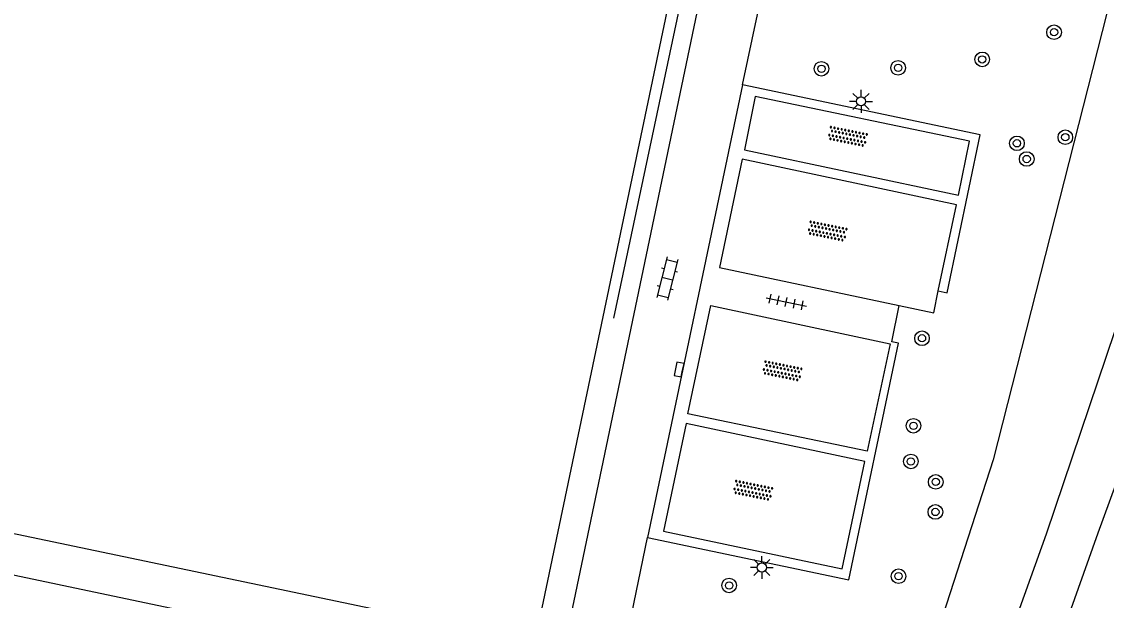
# Model space of a CAD drawing. Extents: x 128999 to 131010, y 395498 to 399007.
# Drawn here: x 129910.1 to 129969.4, y 397214.9 to 397246.5 of the extents above; entities that cross this region are included whole.
import ezdxf

# ---------------------------------------------------------------- set-up
doc = ezdxf.new("R2010")
doc.units = 0
for name, color, linetype in [('gg-afsc-hekwerk', 7, 'Continuous'), ('gg-knt-onverhard', 7, 'Continuous'), ('gg-knt-trap', 7, 'Continuous'), ('gg-knt-verharding', 7, 'Continuous'), ('gt-symb-boom', 7, 'Continuous'), ('gt-symb-klinker verharding', 7, 'Continuous'), ('gt-symb-kolk', 7, 'Continuous'), ('gt-symb-lichtmast', 7, 'Continuous'), ('gt-symb-overige verharding', 7, 'Continuous'), ('gt-symb-tegel verharding', 7, 'Continuous')]:
    doc.layers.add(name, color=color, linetype=linetype)

# ---------------------------------------------------------------- blocks, each defined once
blk = doc.blocks.new('gt0-OVH')
at = {"layer": 'gt-symb-overige verharding'}
for points in [[(-0.972, 0.298), (-0.967, 0.308), (-0.965, 0.319), (-0.966, 0.33), (-0.971, 0.34), (-0.978, 0.348), (-0.988, 0.353), (-0.999, 0.355), (-1.01, 0.354), (-1.02, 0.349), (-1.028, 0.342), (-1.033, 0.332), (-1.035, 0.321), (-1.034, 0.31), (-1.029, 0.3), (-1.022, 0.292), (-1.012, 0.287), (-1.001, 0.285), (-0.99, 0.286), (-0.98, 0.291)], [(-0.872, 0.106), (-0.867, 0.116), (-0.865, 0.126), (-0.866, 0.137), (-0.871, 0.147), (-0.878, 0.156), (-0.888, 0.161), (-0.899, 0.163), (-0.91, 0.162), (-0.92, 0.157), (-0.928, 0.15), (-0.933, 0.14), (-0.935, 0.129), (-0.934, 0.118), (-0.929, 0.108), (-0.922, 0.1), (-0.912, 0.095), (-0.901, 0.092), (-0.89, 0.094), (-0.88, 0.098)], [(-0.772, 0.298), (-0.767, 0.308), (-0.765, 0.319), (-0.766, 0.33), (-0.771, 0.34), (-0.778, 0.348), (-0.788, 0.353), (-0.799, 0.355), (-0.81, 0.354), (-0.82, 0.349), (-0.828, 0.342), (-0.833, 0.332), (-0.835, 0.321), (-0.834, 0.31), (-0.829, 0.3), (-0.822, 0.292), (-0.812, 0.287), (-0.801, 0.285), (-0.79, 0.286), (-0.78, 0.291)], [(-0.672, 0.106), (-0.667, 0.116), (-0.665, 0.126), (-0.666, 0.137), (-0.671, 0.147), (-0.678, 0.156), (-0.688, 0.161), (-0.699, 0.163), (-0.71, 0.162), (-0.72, 0.157), (-0.728, 0.15), (-0.733, 0.14), (-0.735, 0.129), (-0.734, 0.118), (-0.729, 0.108), (-0.722, 0.1), (-0.712, 0.095), (-0.701, 0.092), (-0.69, 0.094), (-0.68, 0.098)], [(-0.572, 0.298), (-0.567, 0.308), (-0.565, 0.319), (-0.566, 0.33), (-0.571, 0.34), (-0.578, 0.348), (-0.588, 0.353), (-0.599, 0.355), (-0.61, 0.354), (-0.62, 0.349), (-0.628, 0.342), (-0.633, 0.332), (-0.635, 0.321), (-0.634, 0.31), (-0.629, 0.3), (-0.622, 0.292), (-0.612, 0.287), (-0.601, 0.285), (-0.59, 0.286), (-0.58, 0.291)], [(-0.472, 0.106), (-0.467, 0.116), (-0.465, 0.126), (-0.466, 0.137), (-0.471, 0.147), (-0.478, 0.156), (-0.488, 0.161), (-0.499, 0.163), (-0.51, 0.162), (-0.52, 0.157), (-0.528, 0.15), (-0.533, 0.14), (-0.535, 0.129), (-0.534, 0.118), (-0.529, 0.108), (-0.522, 0.1), (-0.512, 0.095), (-0.501, 0.092), (-0.49, 0.094), (-0.48, 0.098)], [(-0.372, 0.298), (-0.367, 0.308), (-0.365, 0.319), (-0.366, 0.33), (-0.371, 0.34), (-0.378, 0.348), (-0.388, 0.353), (-0.399, 0.355), (-0.41, 0.354), (-0.42, 0.349), (-0.428, 0.342), (-0.433, 0.332), (-0.435, 0.321), (-0.434, 0.31), (-0.429, 0.3), (-0.422, 0.292), (-0.412, 0.287), (-0.401, 0.285), (-0.39, 0.286), (-0.38, 0.291)], [(-0.272, 0.106), (-0.267, 0.116), (-0.265, 0.126), (-0.266, 0.137), (-0.271, 0.147), (-0.278, 0.156), (-0.288, 0.161), (-0.299, 0.163), (-0.31, 0.162), (-0.32, 0.157), (-0.328, 0.15), (-0.333, 0.14), (-0.335, 0.129), (-0.334, 0.118), (-0.329, 0.108), (-0.322, 0.1), (-0.312, 0.095), (-0.301, 0.092), (-0.29, 0.094), (-0.28, 0.098)], [(-0.172, 0.298), (-0.167, 0.308), (-0.165, 0.319), (-0.166, 0.33), (-0.171, 0.34), (-0.178, 0.348), (-0.188, 0.353), (-0.199, 0.355), (-0.21, 0.354), (-0.22, 0.349), (-0.228, 0.342), (-0.233, 0.332), (-0.235, 0.321), (-0.234, 0.31), (-0.229, 0.3), (-0.222, 0.292), (-0.212, 0.287), (-0.201, 0.285), (-0.19, 0.286), (-0.18, 0.291)], [(-0.072, 0.106), (-0.067, 0.116), (-0.065, 0.126), (-0.066, 0.137), (-0.071, 0.147), (-0.078, 0.156), (-0.088, 0.161), (-0.099, 0.163), (-0.11, 0.162), (-0.12, 0.157), (-0.128, 0.15), (-0.133, 0.14), (-0.135, 0.129), (-0.134, 0.118), (-0.129, 0.108), (-0.122, 0.1), (-0.112, 0.095), (-0.101, 0.092), (-0.09, 0.094), (-0.08, 0.098)], [(0.028, 0.298), (0.033, 0.308), (0.035, 0.319), (0.034, 0.33), (0.029, 0.34), (0.022, 0.348), (0.012, 0.353), (0.001, 0.355), (-0.01, 0.354), (-0.02, 0.349), (-0.028, 0.342), (-0.033, 0.332), (-0.035, 0.321), (-0.034, 0.31), (-0.029, 0.3), (-0.022, 0.292), (-0.012, 0.287), (-0.001, 0.285), (0.01, 0.286), (0.02, 0.291)], [(0.128, 0.106), (0.133, 0.116), (0.135, 0.126), (0.134, 0.137), (0.129, 0.147), (0.122, 0.156), (0.112, 0.161), (0.101, 0.163), (0.09, 0.162), (0.08, 0.157), (0.072, 0.15), (0.067, 0.14), (0.065, 0.129), (0.066, 0.118), (0.071, 0.108), (0.078, 0.1), (0.088, 0.095), (0.099, 0.092), (0.11, 0.094), (0.12, 0.098)], [(0.228, 0.298), (0.233, 0.308), (0.235, 0.319), (0.234, 0.33), (0.229, 0.34), (0.222, 0.348), (0.212, 0.353), (0.201, 0.355), (0.19, 0.354), (0.18, 0.349), (0.172, 0.342), (0.167, 0.332), (0.165, 0.321), (0.166, 0.31), (0.171, 0.3), (0.178, 0.292), (0.188, 0.287), (0.199, 0.285), (0.21, 0.286), (0.22, 0.291)], [(0.328, 0.106), (0.333, 0.116), (0.335, 0.126), (0.334, 0.137), (0.329, 0.147), (0.322, 0.156), (0.312, 0.161), (0.301, 0.163), (0.29, 0.162), (0.28, 0.157), (0.272, 0.15), (0.267, 0.14), (0.265, 0.129), (0.266, 0.118), (0.271, 0.108), (0.278, 0.1), (0.288, 0.095), (0.299, 0.092), (0.31, 0.094), (0.32, 0.098)], [(0.428, 0.298), (0.433, 0.308), (0.435, 0.319), (0.434, 0.33), (0.429, 0.34), (0.422, 0.348), (0.412, 0.353), (0.401, 0.355), (0.39, 0.354), (0.38, 0.349), (0.372, 0.342), (0.367, 0.332), (0.365, 0.321), (0.366, 0.31), (0.371, 0.3), (0.378, 0.292), (0.388, 0.287), (0.399, 0.285), (0.41, 0.286), (0.42, 0.291)], [(0.528, 0.106), (0.533, 0.116), (0.535, 0.126), (0.534, 0.137), (0.529, 0.147), (0.522, 0.156), (0.512, 0.161), (0.501, 0.163), (0.49, 0.162), (0.48, 0.157), (0.472, 0.15), (0.467, 0.14), (0.465, 0.129), (0.466, 0.118), (0.471, 0.108), (0.478, 0.1), (0.488, 0.095), (0.499, 0.092), (0.51, 0.094), (0.52, 0.098)], [(0.628, 0.298), (0.633, 0.308), (0.635, 0.319), (0.634, 0.33), (0.629, 0.34), (0.622, 0.348), (0.612, 0.353), (0.601, 0.355), (0.59, 0.354), (0.58, 0.349), (0.572, 0.342), (0.567, 0.332), (0.565, 0.321), (0.566, 0.31), (0.571, 0.3), (0.578, 0.292), (0.588, 0.287), (0.599, 0.285), (0.61, 0.286), (0.62, 0.291)], [(0.728, 0.106), (0.733, 0.116), (0.735, 0.126), (0.734, 0.137), (0.729, 0.147), (0.722, 0.156), (0.712, 0.161), (0.701, 0.163), (0.69, 0.162), (0.68, 0.157), (0.672, 0.15), (0.667, 0.14), (0.665, 0.129), (0.666, 0.118), (0.671, 0.108), (0.678, 0.1), (0.688, 0.095), (0.699, 0.092), (0.71, 0.094), (0.72, 0.098)], [(0.828, 0.298), (0.833, 0.308), (0.835, 0.319), (0.834, 0.33), (0.829, 0.34), (0.822, 0.348), (0.812, 0.353), (0.801, 0.355), (0.79, 0.354), (0.78, 0.349), (0.772, 0.342), (0.767, 0.332), (0.765, 0.321), (0.766, 0.31), (0.771, 0.3), (0.778, 0.292), (0.788, 0.287), (0.799, 0.285), (0.81, 0.286), (0.82, 0.291)], [(0.928, 0.106), (0.933, 0.116), (0.935, 0.126), (0.934, 0.137), (0.929, 0.147), (0.922, 0.156), (0.912, 0.161), (0.901, 0.163), (0.89, 0.162), (0.88, 0.157), (0.872, 0.15), (0.867, 0.14), (0.865, 0.129), (0.866, 0.118), (0.871, 0.108), (0.878, 0.1), (0.888, 0.095), (0.899, 0.092), (0.91, 0.094), (0.92, 0.098)], [(1.028, 0.298), (1.033, 0.308), (1.035, 0.319), (1.034, 0.33), (1.029, 0.34), (1.022, 0.348), (1.012, 0.353), (1.001, 0.355), (0.99, 0.354), (0.98, 0.349), (0.972, 0.342), (0.967, 0.332), (0.965, 0.321), (0.966, 0.31), (0.971, 0.3), (0.978, 0.292), (0.988, 0.287), (0.999, 0.285), (1.01, 0.286), (1.02, 0.291)], [(-0.972, -0.142), (-0.967, -0.132), (-0.965, -0.121), (-0.966, -0.11), (-0.971, -0.1), (-0.978, -0.092), (-0.988, -0.087), (-0.999, -0.085), (-1.01, -0.086), (-1.02, -0.091), (-1.028, -0.098), (-1.033, -0.108), (-1.035, -0.119), (-1.034, -0.13), (-1.029, -0.14), (-1.022, -0.148), (-1.012, -0.153), (-1.001, -0.155), (-0.99, -0.154), (-0.98, -0.149)], [(-0.872, -0.334), (-0.867, -0.324), (-0.865, -0.314), (-0.866, -0.303), (-0.871, -0.293), (-0.878, -0.284), (-0.888, -0.279), (-0.899, -0.277), (-0.91, -0.278), (-0.92, -0.283), (-0.928, -0.29), (-0.933, -0.3), (-0.935, -0.311), (-0.934, -0.322), (-0.929, -0.332), (-0.922, -0.34), (-0.912, -0.345), (-0.901, -0.348), (-0.89, -0.346), (-0.88, -0.342)], [(-0.772, -0.142), (-0.767, -0.132), (-0.765, -0.121), (-0.766, -0.11), (-0.771, -0.1), (-0.778, -0.092), (-0.788, -0.087), (-0.799, -0.085), (-0.81, -0.086), (-0.82, -0.091), (-0.828, -0.098), (-0.833, -0.108), (-0.835, -0.119), (-0.834, -0.13), (-0.829, -0.14), (-0.822, -0.148), (-0.812, -0.153), (-0.801, -0.155), (-0.79, -0.154), (-0.78, -0.149)], [(-0.672, -0.334), (-0.667, -0.324), (-0.665, -0.314), (-0.666, -0.303), (-0.671, -0.293), (-0.678, -0.284), (-0.688, -0.279), (-0.699, -0.277), (-0.71, -0.278), (-0.72, -0.283), (-0.728, -0.29), (-0.733, -0.3), (-0.735, -0.311), (-0.734, -0.322), (-0.729, -0.332), (-0.722, -0.34), (-0.712, -0.345), (-0.701, -0.348), (-0.69, -0.346), (-0.68, -0.342)], [(-0.572, -0.142), (-0.567, -0.132), (-0.565, -0.121), (-0.566, -0.11), (-0.571, -0.1), (-0.578, -0.092), (-0.588, -0.087), (-0.599, -0.085), (-0.61, -0.086), (-0.62, -0.091), (-0.628, -0.098), (-0.633, -0.108), (-0.635, -0.119), (-0.634, -0.13), (-0.629, -0.14), (-0.622, -0.148), (-0.612, -0.153), (-0.601, -0.155), (-0.59, -0.154), (-0.58, -0.149)], [(-0.472, -0.334), (-0.467, -0.324), (-0.465, -0.314), (-0.466, -0.303), (-0.471, -0.293), (-0.478, -0.284), (-0.488, -0.279), (-0.499, -0.277), (-0.51, -0.278), (-0.52, -0.283), (-0.528, -0.29), (-0.533, -0.3), (-0.535, -0.311), (-0.534, -0.322), (-0.529, -0.332), (-0.522, -0.34), (-0.512, -0.345), (-0.501, -0.348), (-0.49, -0.346), (-0.48, -0.342)], [(-0.372, -0.142), (-0.367, -0.132), (-0.365, -0.121), (-0.366, -0.11), (-0.371, -0.1), (-0.378, -0.092), (-0.388, -0.087), (-0.399, -0.085), (-0.41, -0.086), (-0.42, -0.091), (-0.428, -0.098), (-0.433, -0.108), (-0.435, -0.119), (-0.434, -0.13), (-0.429, -0.14), (-0.422, -0.148), (-0.412, -0.153), (-0.401, -0.155), (-0.39, -0.154), (-0.38, -0.149)], [(-0.272, -0.334), (-0.267, -0.324), (-0.265, -0.314), (-0.266, -0.303), (-0.271, -0.293), (-0.278, -0.284), (-0.288, -0.279), (-0.299, -0.277), (-0.31, -0.278), (-0.32, -0.283), (-0.328, -0.29), (-0.333, -0.3), (-0.335, -0.311), (-0.334, -0.322), (-0.329, -0.332), (-0.322, -0.34), (-0.312, -0.345), (-0.301, -0.348), (-0.29, -0.346), (-0.28, -0.342)], [(-0.172, -0.142), (-0.167, -0.132), (-0.165, -0.121), (-0.166, -0.11), (-0.171, -0.1), (-0.178, -0.092), (-0.188, -0.087), (-0.199, -0.085), (-0.21, -0.086), (-0.22, -0.091), (-0.228, -0.098), (-0.233, -0.108), (-0.235, -0.119), (-0.234, -0.13), (-0.229, -0.14), (-0.222, -0.148), (-0.212, -0.153), (-0.201, -0.155), (-0.19, -0.154), (-0.18, -0.149)], [(-0.072, -0.334), (-0.067, -0.324), (-0.065, -0.314), (-0.066, -0.303), (-0.071, -0.293), (-0.078, -0.284), (-0.088, -0.279), (-0.099, -0.277), (-0.11, -0.278), (-0.12, -0.283), (-0.128, -0.29), (-0.133, -0.3), (-0.135, -0.311), (-0.134, -0.322), (-0.129, -0.332), (-0.122, -0.34), (-0.112, -0.345), (-0.101, -0.348), (-0.09, -0.346), (-0.08, -0.342)], [(0.028, -0.142), (0.033, -0.132), (0.035, -0.121), (0.034, -0.11), (0.029, -0.1), (0.022, -0.092), (0.012, -0.087), (0.001, -0.085), (-0.01, -0.086), (-0.02, -0.091), (-0.028, -0.098), (-0.033, -0.108), (-0.035, -0.119), (-0.034, -0.13), (-0.029, -0.14), (-0.022, -0.148), (-0.012, -0.153), (-0.001, -0.155), (0.01, -0.154), (0.02, -0.149)], [(0.128, -0.334), (0.133, -0.324), (0.135, -0.314), (0.134, -0.303), (0.129, -0.293), (0.122, -0.284), (0.112, -0.279), (0.101, -0.277), (0.09, -0.278), (0.08, -0.283), (0.072, -0.29), (0.067, -0.3), (0.065, -0.311), (0.066, -0.322), (0.071, -0.332), (0.078, -0.34), (0.088, -0.345), (0.099, -0.348), (0.11, -0.346), (0.12, -0.342)], [(0.228, -0.142), (0.233, -0.132), (0.235, -0.121), (0.234, -0.11), (0.229, -0.1), (0.222, -0.092), (0.212, -0.087), (0.201, -0.085), (0.19, -0.086), (0.18, -0.091), (0.172, -0.098), (0.167, -0.108), (0.165, -0.119), (0.166, -0.13), (0.171, -0.14), (0.178, -0.148), (0.188, -0.153), (0.199, -0.155), (0.21, -0.154), (0.22, -0.149)], [(0.328, -0.334), (0.333, -0.324), (0.335, -0.314), (0.334, -0.303), (0.329, -0.293), (0.322, -0.284), (0.312, -0.279), (0.301, -0.277), (0.29, -0.278), (0.28, -0.283), (0.272, -0.29), (0.267, -0.3), (0.265, -0.311), (0.266, -0.322), (0.271, -0.332), (0.278, -0.34), (0.288, -0.345), (0.299, -0.348), (0.31, -0.346), (0.32, -0.342)], [(0.428, -0.142), (0.433, -0.132), (0.435, -0.121), (0.434, -0.11), (0.429, -0.1), (0.422, -0.092), (0.412, -0.087), (0.401, -0.085), (0.39, -0.086), (0.38, -0.091), (0.372, -0.098), (0.367, -0.108), (0.365, -0.119), (0.366, -0.13), (0.371, -0.14), (0.378, -0.148), (0.388, -0.153), (0.399, -0.155), (0.41, -0.154), (0.42, -0.149)], [(0.528, -0.334), (0.533, -0.324), (0.535, -0.314), (0.534, -0.303), (0.529, -0.293), (0.522, -0.284), (0.512, -0.279), (0.501, -0.277), (0.49, -0.278), (0.48, -0.283), (0.472, -0.29), (0.467, -0.3), (0.465, -0.311), (0.466, -0.322), (0.471, -0.332), (0.478, -0.34), (0.488, -0.345), (0.499, -0.348), (0.51, -0.346), (0.52, -0.342)], [(0.628, -0.142), (0.633, -0.132), (0.635, -0.121), (0.634, -0.11), (0.629, -0.1), (0.622, -0.092), (0.612, -0.087), (0.601, -0.085), (0.59, -0.086), (0.58, -0.091), (0.572, -0.098), (0.567, -0.108), (0.565, -0.119), (0.566, -0.13), (0.571, -0.14), (0.578, -0.148), (0.588, -0.153), (0.599, -0.155), (0.61, -0.154), (0.62, -0.149)], [(0.728, -0.334), (0.733, -0.324), (0.735, -0.314), (0.734, -0.303), (0.729, -0.293), (0.722, -0.284), (0.712, -0.279), (0.701, -0.277), (0.69, -0.278), (0.68, -0.283), (0.672, -0.29), (0.667, -0.3), (0.665, -0.311), (0.666, -0.322), (0.671, -0.332), (0.678, -0.34), (0.688, -0.345), (0.699, -0.348), (0.71, -0.346), (0.72, -0.342)], [(0.828, -0.142), (0.833, -0.132), (0.835, -0.121), (0.834, -0.11), (0.829, -0.1), (0.822, -0.092), (0.812, -0.087), (0.801, -0.085), (0.79, -0.086), (0.78, -0.091), (0.772, -0.098), (0.767, -0.108), (0.765, -0.119), (0.766, -0.13), (0.771, -0.14), (0.778, -0.148), (0.788, -0.153), (0.799, -0.155), (0.81, -0.154), (0.82, -0.149)], [(0.928, -0.334), (0.933, -0.324), (0.935, -0.314), (0.934, -0.303), (0.929, -0.293), (0.922, -0.284), (0.912, -0.279), (0.901, -0.277), (0.89, -0.278), (0.88, -0.283), (0.872, -0.29), (0.867, -0.3), (0.865, -0.311), (0.866, -0.322), (0.871, -0.332), (0.878, -0.34), (0.888, -0.345), (0.899, -0.348), (0.91, -0.346), (0.92, -0.342)], [(1.028, -0.142), (1.033, -0.132), (1.035, -0.121), (1.034, -0.11), (1.029, -0.1), (1.022, -0.092), (1.012, -0.087), (1.001, -0.085), (0.99, -0.086), (0.98, -0.091), (0.972, -0.098), (0.967, -0.108), (0.965, -0.119), (0.966, -0.13), (0.971, -0.14), (0.978, -0.148), (0.988, -0.153), (0.999, -0.155), (1.01, -0.154), (1.02, -0.149)]]:
    blk.add_lwpolyline(points, close=True, dxfattribs=at)
blk = doc.blocks.new('gt0-LMAST')
at = {"layer": 'gt-symb-lichtmast'}
for p, q in [((-0.005, 0.246), (-0.005, 0.621)), ((-0.182, 0.173), (-0.447, 0.438)), ((0.172, 0.173), (0.437, 0.438)), ((-0.255, -0.004), (-0.63, -0.004)), ((-0.182, -0.181), (-0.447, -0.446)), ((-0.005, -0.254), (-0.005, -0.629)), ((0.437, -0.446), (0.172, -0.181)), ((0.245, -0.004), (0.62, -0.004))]:
    blk.add_line(p, q, dxfattribs=at)
blk.add_circle((-0.005, -0.004), 0.25, dxfattribs=at)
blk = doc.blocks.new('gt0-BOOM')
at = {"layer": 'gt-symb-boom'}
for radius in [0.4, 0.2]:
    blk.add_circle((0, 0), radius, dxfattribs=at)
blk = doc.blocks.new('gt0-KL1')
at = {"layer": 'gt-symb-klinker verharding'}
for p, q in [((-1.15, 0.3), (1.15, 0.3)), ((-1, -0.3), (-1, 0.3)), ((-0.5, 0.3), (-0.5, 0.45)), ((0, -0.3), (0, 0.3)), ((0.5, 0.3), (0.5, 0.45)), ((1, -0.3), (1, 0.3)), ((-1.15, -0.3), (1.15, -0.3)), ((-0.5, -0.45), (-0.5, -0.3)), ((0.5, -0.45), (0.5, -0.3))]:
    blk.add_line(p, q, dxfattribs=at)
blk = doc.blocks.new('gt0-KOLK')
at = {"layer": 'gt-symb-kolk'}
blk.add_lwpolyline([(0, 0), (0.375, 0), (0.375, 0.4), (-0.375, 0.4), (-0.375, 0), (0, 0)], dxfattribs=at)
blk = doc.blocks.new('gt0-TEG1')
at = {"layer": 'gt-symb-tegel verharding'}
for p, q in [((-1.125, 0), (1.125, 0)), ((-0.9, -0.25), (-0.9, 0.25)), ((-0.45, -0.25), (-0.45, 0.25)), ((0, -0.25), (0, 0.25)), ((0.45, -0.25), (0.45, 0.25)), ((0.9, -0.25), (0.9, 0.25))]:
    blk.add_line(p, q, dxfattribs=at)

msp = doc.modelspace()

# ---------------------------------------------------------------- linework, layer by layer
at = {"layer": 'gg-afsc-hekwerk'}
msp.add_line((129946.778, 397250.915), (129942.408, 397230.304), dxfattribs=at)
msp.add_lwpolyline([(129993.939, 397328.503), (130000.879, 397328.782), (129981.576, 397267.744), (129978.306, 397259.971), (129973.022, 397261.261), (129963.17, 397222.564), (129949.193, 397179.32)], dxfattribs=at)
at = {"layer": 'gg-knt-onverhard'}
for points in [[(129945.33, 397163.3), (129950.74, 397175.74), (129966.09, 397218.52), (129974.074, 397242.165)], [(129974.08, 397232.71), (129968.9, 397218.55), (129953.31, 397174.69), (129937.65, 397131.44), (129914.34, 397058.05), (129911.742, 397046.067), (129911.742, 397043.924)]]:
    msp.add_lwpolyline(points, dxfattribs=at)
at = {"layer": 'gg-knt-trap'}
msp.add_lwpolyline([(129849.053, 397226.366), (129849.602, 397228.915), (129929.831, 397212.011), (129929.257, 397209.261)], dxfattribs=at)
at = {"layer": 'gg-knt-verharding'}
for p in [(129949.469, 397243.063), (129942.845, 397211.459)]:
    msp.add_line(p, (129944.279, 397218.313), dxfattribs=at)
for points in [[(129841.634, 397232.75), (129853.516, 397289.378), (129949.95, 397269.108), (129938.091, 397212.56), (129841.634, 397232.75)], [(129956.134, 397274.532), (129952.857, 397275.209), (129939.146, 397209.618), (129939.552, 397209.538)], [(129949.469, 397243.063), (129951.399, 397252.14), (129954.228, 397265.743)], [(129960.174, 397231.805), (129960.653, 397231.702), (129962.474, 397240.334), (129949.469, 397243.063)], [(129961.278, 397237.04), (129961.878, 397239.981), (129950.164, 397242.437), (129949.585, 397239.524), (129961.278, 397237.04)], [(129960.174, 397231.805), (129961.168, 397236.515), (129949.449, 397239.003), (129948.209, 397233.087), (129958.034, 397231.001)], [(129958.034, 397231.001), (129959.93, 397230.609), (129960.174, 397231.805)], [(129944.279, 397218.313), (129955.285, 397216.005), (129958.005, 397228.945), (129957.631, 397229.017), (129958.034, 397231.001)], [(129946.486, 397225.076), (129947.732, 397230.996), (129957.537, 397228.903), (129956.294, 397223.03), (129946.486, 397225.076)], [(129945.15, 397218.653), (129954.911, 397216.595), (129956.159, 397222.465), (129946.391, 397224.554), (129945.15, 397218.653)]]:
    msp.add_lwpolyline(points, dxfattribs=at)

# ---------------------------------------------------------------- block references
at = {"layer": 'gt-symb-boom'}
for p in [(129966.506, 397245.946), (129962.578, 397244.463), (129953.787, 397243.95), (129957.978, 397244), (129967.122, 397240.204), (129964.477, 397239.872), (129965.01, 397239.014), (129959.285, 397229.211), (129958.818, 397224.426), (129958.678, 397222.473), (129960.034, 397221.358), (129960.016, 397219.712), (129948.737, 397215.692), (129958, 397216.2)]:
    msp.add_blockref('gt0-BOOM', p, dxfattribs=at)
at = {"layer": 'gt-symb-klinker verharding', "rotation": -104.35578499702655}
msp.add_blockref('gt0-KL1', (129945.356, 397232.476), dxfattribs=at)
at = {"layer": 'gt-symb-kolk', "rotation": 78.17329607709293}
msp.add_blockref('gt0-KOLK', (129946.196, 397227.46), dxfattribs=at)
at = {"layer": 'gt-symb-lichtmast'}
for p in [(129955.954, 397242.167), (129950.532, 397216.681)]:
    msp.add_blockref('gt0-LMAST', p, dxfattribs=at)
at = {"layer": 'gt-symb-overige verharding'}
for p, rotation in [((129955.219, 397240.243), -11.47848203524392), ((129954.109, 397235.065), -11.478482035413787), ((129951.643, 397227.422), -11.478482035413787), ((129950.041, 397220.888), -11.478482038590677)]:
    msp.add_blockref('gt0-OVH', p, dxfattribs=dict(at, rotation=rotation))
at = {"layer": 'gt-symb-tegel verharding', "rotation": -11.478482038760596}
msp.add_blockref('gt0-TEG1', (129951.86, 397231.198), dxfattribs=at)

doc.saveas('drawing.dxf')
